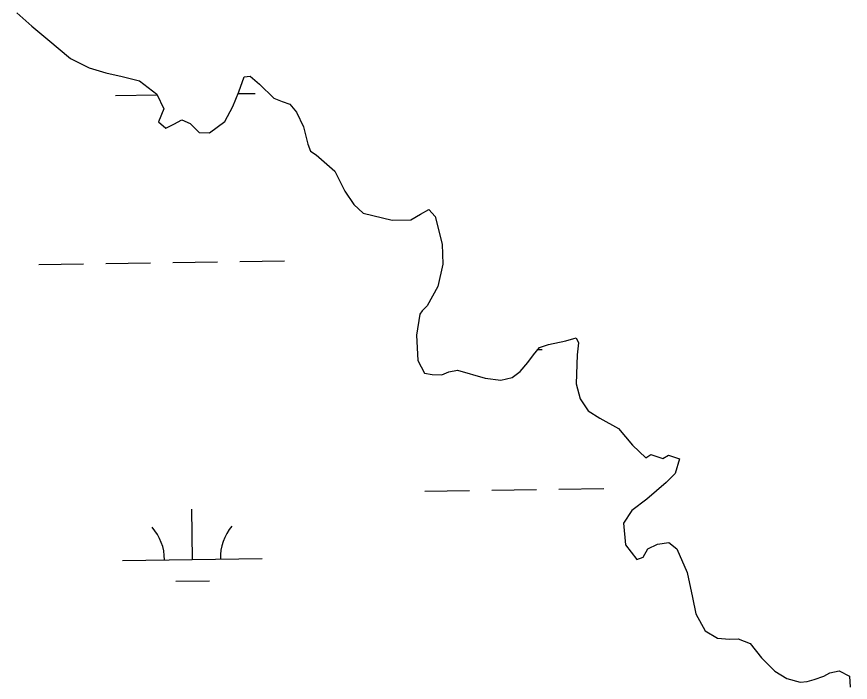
# Model space of a CAD drawing. Extents: x 3807117 to 3845308, y 337856 to 363736.
# Drawn here: x 3839482 to 3840079, y 354847 to 355323 of the extents above; entities that cross this region are included whole.
import ezdxf

# ---------------------------------------------------------------- set-up
doc = ezdxf.new("R2010")
doc.units = 0
doc.layers.add('V-TOPO-SHOR', color=7, linetype='Continuous')
doc.layers.add('V-WETL-SWMP', color=7, linetype='Continuous')

msp = doc.modelspace()

# ---------------------------------------------------------------- linework, layer by layer
at = {"layer": 'V-TOPO-SHOR'}
for p, q in [((3839482.19, 355325.39), (3839492.93, 355315.89)), ((3839492.93, 355315.89), (3839504.44, 355306.41)), ((3839504.44, 355306.41), (3839520.73, 355292.74)), ((3839520.73, 355292.74), (3839534.13, 355286.03)), ((3839534.13, 355286.03), (3839545.91, 355282.4)), ((3839545.91, 355282.4), (3839557.66, 355279.94)), ((3839557.66, 355279.94), (3839570.2, 355276.72)), ((3839644.96, 355279.58), (3839649.24, 355280.06)), ((3839649.24, 355280.06), (3839655.99, 355274.37)), ((3839570.2, 355276.72), (3839582.5, 355267.25)), ((3839641.31, 355268.97), (3839644.96, 355279.58)), ((3839655.99, 355274.37), (3839666.35, 355264.47)), ((3839636.87, 355258.35), (3839641.31, 355268.97)), ((3839582.5, 355267.25), (3839587.41, 355256.84)), ((3839666.35, 355264.47), (3839672.26, 355261.88)), ((3839587.41, 355256.84), (3839583.72, 355247.4)), ((3839631.26, 355247.7), (3839636.87, 355258.35)), ((3839672.26, 355261.88), (3839677.75, 355260.05)), ((3839677.75, 355260.05), (3839682.56, 355254.32)), ((3839682.56, 355254.32), (3839687.47, 355243.91)), ((3839583.72, 355247.4), (3839588.89, 355242.84)), ((3839588.89, 355242.84), (3839594.68, 355245.7)), ((3839594.68, 355245.7), (3839600.45, 355248.95)), ((3839600.45, 355248.95), (3839606.35, 355246.36)), ((3839606.35, 355246.36), (3839612.73, 355239.88)), ((3839620.14, 355239.65), (3839631.26, 355247.7)), ((3839612.73, 355239.88), (3839620.14, 355239.65)), ((3839687.47, 355243.91), (3839690.48, 355231.5)), ((3839690.48, 355231.5), (3839692.54, 355226.48)), ((3839692.54, 355226.48), (3839696.5, 355223.84)), ((3839696.5, 355223.84), (3839710.02, 355212.07)), ((3839710.02, 355212.07), (3839716.97, 355197.81)), ((3839716.97, 355197.81), (3839723.42, 355188.21)), ((3839723.42, 355188.21), (3839730.18, 355182.13)), ((3839771.12, 355181.49), (3839777.28, 355184.75)), ((3839777.28, 355184.75), (3839781.68, 355179.78)), ((3839730.18, 355182.13), (3839750.95, 355177.14)), ((3839764.19, 355177.44), (3839771.12, 355181.49)), ((3839781.68, 355179.78), (3839786.8, 355160.02)), ((3839750.95, 355177.14), (3839764.19, 355177.44)), ((3839786.8, 355160.02), (3839787.13, 355145.61)), ((3839787.13, 355145.61), (3839783.6, 355129.55)), ((3839783.6, 355129.55), (3839776.11, 355115.74)), ((3839776.11, 355115.74), (3839772.3, 355112.15)), ((3839770.79, 355109.78), (3839768.4, 355094.91)), ((3839772.3, 355112.15), (3839770.79, 355109.78)), ((3839768.4, 355094.91), (3839769.2, 355076.61)), ((3839862.87, 355088.09), (3839875.28, 355090.71)), ((3839875.28, 355090.71), (3839882.64, 355092.82)), ((3839882.64, 355092.82), (3839884.28, 355089.35)), ((3839884.28, 355089.35), (3839883.3, 355080.75)), ((3839852.12, 355080.83), (3839856.29, 355085.99)), ((3839856.29, 355085.99), (3839862.87, 355088.09)), ((3839847.96, 355075.28), (3839852.12, 355080.83)), ((3839883.3, 355080.75), (3839882.6, 355060.08)), ((3839769.2, 355076.61), (3839774.08, 355067.76)), ((3839842.65, 355068.92), (3839847.96, 355075.28)), ((3839774.08, 355067.76), (3839779.56, 355066.71)), ((3839779.56, 355066.71), (3839786.58, 355066.48)), ((3839786.58, 355066.48), (3839791.6, 355068.55)), ((3839791.6, 355068.55), (3839797.81, 355069.86)), ((3839797.81, 355069.86), (3839817.42, 355064.06)), ((3839836.9, 355064.5), (3839842.65, 355068.92)), ((3839817.42, 355064.06), (3839828.76, 355062.76)), ((3839828.76, 355062.76), (3839836.9, 355064.5)), ((3839882.6, 355060.08), (3839885.57, 355049.24)), ((3839885.57, 355049.24), (3839891.22, 355040.79)), ((3839891.22, 355040.79), (3839899.52, 355035.52)), ((3839899.52, 355035.52), (3839912.94, 355028.03)), ((3839912.94, 355028.03), (3839922.96, 355016.18)), ((3839922.96, 355016.18), (3839932.52, 355007.04)), ((3839932.52, 355007.04), (3839935.97, 355009.46)), ((3839935.97, 355009.46), (3839944.61, 355006.53)), ((3839944.61, 355006.53), (3839948.84, 355008.97)), ((3839948.84, 355008.97), (3839956.69, 355006.42)), ((3839956.69, 355006.42), (3839953.43, 354995.82)), ((3839953.43, 354995.82), (3839946.95, 354989.44)), ((3839946.95, 354989.44), (3839933.19, 354977.44)), ((3839933.19, 354977.44), (3839922.46, 354969.4)), ((3839922.46, 354969.4), (3839916.43, 354960.3)), ((3839916.43, 354960.3), (3839917.95, 354944.74)), ((3839940.93, 354945.26), (3839949.08, 354946.62)), ((3839949.08, 354946.62), (3839954.64, 354942.07)), ((3839917.95, 354944.74), (3839925.98, 354934.4)), ((3839930.62, 354936.07), (3839933.99, 354941.99)), ((3839933.99, 354941.99), (3839940.93, 354945.26)), ((3839954.64, 354942.07), (3839962.04, 354925.09)), ((3839925.98, 354934.4), (3839930.62, 354936.07)), ((3839962.04, 354925.09), (3839965.95, 354907.25)), ((3839965.95, 354907.25), (3839968.17, 354895.6)), ((3839968.17, 354895.6), (3839975.07, 354883.29)), ((3839975.07, 354883.29), (3839983.76, 354878.03)), ((3839983.76, 354878.03), (3839992.35, 354877.44)), ((3839992.35, 354877.44), (3839998.58, 354877.59)), ((3839998.58, 354877.59), (3840007.23, 354874.27)), ((3840007.23, 354874.27), (3840015.26, 354863.93)), ((3840015.26, 354863.93), (3840024.83, 354854.41)), ((3840024.83, 354854.41), (3840033.52, 354849.15)), ((3840053.03, 354848.42), (3840059.98, 354850.92)), ((3840059.98, 354850.92), (3840064.22, 354853.35)), ((3840064.22, 354853.35), (3840070.81, 354854.67)), ((3840070.81, 354854.67), (3840078.3, 354850.94)), ((3840078.3, 354850.94), (3840078.87, 354843.16)), ((3840033.52, 354849.15), (3840042.93, 354846.63)), ((3840042.93, 354846.63), (3840047.99, 354847.14)), ((3840047.99, 354847.14), (3840053.03, 354848.42))]:
    msp.add_line(p, q, dxfattribs=at)
at = {"layer": 'V-WETL-SWMP'}
for p, q in [((3839482.19, 355325.39), (3839492.93, 355315.89)), ((3839492.93, 355315.89), (3839504.44, 355306.41)), ((3839504.44, 355306.41), (3839520.73, 355292.74)), ((3839520.73, 355292.74), (3839534.13, 355286.03)), ((3839534.13, 355286.03), (3839545.91, 355282.4)), ((3839545.91, 355282.4), (3839557.66, 355279.94)), ((3839557.66, 355279.94), (3839570.2, 355276.72)), ((3839644.96, 355279.58), (3839649.24, 355280.06)), ((3839649.24, 355280.06), (3839655.99, 355274.37)), ((3839570.2, 355276.72), (3839582.5, 355267.25)), ((3839641.31, 355268.97), (3839644.96, 355279.58)), ((3839655.99, 355274.37), (3839666.35, 355264.47)), ((3839636.87, 355258.35), (3839641.31, 355268.97)), ((3839553.01, 355266.28), (3839582.75, 355266.72)), ((3839582.5, 355267.25), (3839587.41, 355256.84)), ((3839640.73, 355267.59), (3839653, 355267.77)), ((3839666.35, 355264.47), (3839672.26, 355261.88)), ((3839587.41, 355256.84), (3839583.72, 355247.4)), ((3839631.26, 355247.7), (3839636.87, 355258.35)), ((3839672.26, 355261.88), (3839677.75, 355260.05)), ((3839677.75, 355260.05), (3839682.56, 355254.32)), ((3839682.56, 355254.32), (3839687.47, 355243.91)), ((3839583.72, 355247.4), (3839588.89, 355242.84)), ((3839588.89, 355242.84), (3839594.68, 355245.7)), ((3839594.68, 355245.7), (3839600.45, 355248.95)), ((3839600.45, 355248.95), (3839606.35, 355246.36)), ((3839606.35, 355246.36), (3839612.73, 355239.88)), ((3839620.14, 355239.65), (3839631.26, 355247.7)), ((3839612.73, 355239.88), (3839620.14, 355239.65)), ((3839687.47, 355243.91), (3839690.48, 355231.5)), ((3839690.48, 355231.5), (3839692.54, 355226.48)), ((3839692.54, 355226.48), (3839696.5, 355223.84)), ((3839696.5, 355223.84), (3839710.02, 355212.07)), ((3839710.02, 355212.07), (3839716.97, 355197.81)), ((3839716.97, 355197.81), (3839723.42, 355188.21)), ((3839723.42, 355188.21), (3839730.18, 355182.13)), ((3839771.12, 355181.49), (3839777.28, 355184.75)), ((3839777.28, 355184.75), (3839781.68, 355179.78)), ((3839730.18, 355182.13), (3839750.95, 355177.14)), ((3839764.19, 355177.44), (3839771.12, 355181.49)), ((3839781.68, 355179.78), (3839786.8, 355160.02)), ((3839750.95, 355177.14), (3839764.19, 355177.44)), ((3839786.8, 355160.02), (3839787.13, 355145.61)), ((3839497.97, 355145.37), (3839529.97, 355145.85)), ((3839545.97, 355146.09), (3839577.96, 355146.57)), ((3839593.96, 355146.81), (3839625.96, 355147.28)), ((3839641.96, 355147.52), (3839673.95, 355148)), ((3839787.13, 355145.61), (3839783.6, 355129.55)), ((3839783.6, 355129.55), (3839776.11, 355115.74)), ((3839776.11, 355115.74), (3839772.3, 355112.15)), ((3839770.79, 355109.78), (3839768.4, 355094.91)), ((3839772.3, 355112.15), (3839770.79, 355109.78)), ((3839768.4, 355094.91), (3839769.2, 355076.61)), ((3839862.87, 355088.09), (3839875.28, 355090.71)), ((3839875.28, 355090.71), (3839882.64, 355092.82)), ((3839882.64, 355092.82), (3839884.28, 355089.35)), ((3839884.28, 355089.35), (3839883.3, 355080.75)), ((3839852.12, 355080.83), (3839856.29, 355085.99)), ((3839855.12, 355084.54), (3839858.24, 355084.58)), ((3839856.29, 355085.99), (3839862.87, 355088.09)), ((3839847.96, 355075.28), (3839852.12, 355080.83)), ((3839883.3, 355080.75), (3839882.6, 355060.08)), ((3839769.2, 355076.61), (3839774.08, 355067.76)), ((3839842.65, 355068.92), (3839847.96, 355075.28)), ((3839774.08, 355067.76), (3839779.56, 355066.71)), ((3839779.56, 355066.71), (3839786.58, 355066.48)), ((3839786.58, 355066.48), (3839791.6, 355068.55)), ((3839791.6, 355068.55), (3839797.81, 355069.86)), ((3839797.81, 355069.86), (3839817.42, 355064.06)), ((3839836.9, 355064.5), (3839842.65, 355068.92)), ((3839817.42, 355064.06), (3839828.76, 355062.76)), ((3839828.76, 355062.76), (3839836.9, 355064.5)), ((3839882.6, 355060.08), (3839885.57, 355049.24)), ((3839885.57, 355049.24), (3839891.22, 355040.79)), ((3839891.22, 355040.79), (3839899.52, 355035.52)), ((3839899.52, 355035.52), (3839912.94, 355028.03)), ((3839912.94, 355028.03), (3839922.96, 355016.18)), ((3839922.96, 355016.18), (3839932.52, 355007.04)), ((3839932.52, 355007.04), (3839935.97, 355009.46)), ((3839935.97, 355009.46), (3839944.61, 355006.53)), ((3839944.61, 355006.53), (3839948.84, 355008.97)), ((3839948.84, 355008.97), (3839956.69, 355006.42)), ((3839956.69, 355006.42), (3839953.43, 354995.82)), ((3839953.43, 354995.82), (3839946.95, 354989.44)), ((3839946.95, 354989.44), (3839933.19, 354977.44)), ((3839774.34, 354983.31), (3839806.34, 354983.79)), ((3839822.33, 354984.03), (3839854.33, 354984.51)), ((3839870.33, 354984.75), (3839902.33, 354985.23)), ((3839933.19, 354977.44), (3839922.46, 354969.4)), ((3839607.99, 354934.39), (3839607.45, 354970.38)), ((3839922.46, 354969.4), (3839916.43, 354960.3)), ((3839916.43, 354960.3), (3839917.95, 354944.74)), ((3839940.93, 354945.26), (3839949.08, 354946.62)), ((3839949.08, 354946.62), (3839954.64, 354942.07)), ((3839917.95, 354944.74), (3839925.98, 354934.4)), ((3839930.62, 354936.07), (3839933.99, 354941.99)), ((3839933.99, 354941.99), (3839940.93, 354945.26)), ((3839954.64, 354942.07), (3839962.04, 354925.09)), ((3839558, 354933.64), (3839657.98, 354935.14)), ((3839925.98, 354934.4), (3839930.62, 354936.07)), ((3839962.04, 354925.09), (3839965.95, 354907.25)), ((3839596.22, 354918.78), (3839620.22, 354919.14)), ((3839965.95, 354907.25), (3839968.17, 354895.6)), ((3839968.17, 354895.6), (3839975.07, 354883.29)), ((3839975.07, 354883.29), (3839983.76, 354878.03)), ((3839983.76, 354878.03), (3839992.35, 354877.44)), ((3839992.35, 354877.44), (3839998.58, 354877.59)), ((3839998.58, 354877.59), (3840007.23, 354874.27)), ((3840007.23, 354874.27), (3840015.26, 354863.93)), ((3840015.26, 354863.93), (3840024.83, 354854.41)), ((3840024.83, 354854.41), (3840033.52, 354849.15)), ((3840053.03, 354848.42), (3840059.98, 354850.92)), ((3840059.98, 354850.92), (3840064.22, 354853.35)), ((3840064.22, 354853.35), (3840070.81, 354854.67)), ((3840070.81, 354854.67), (3840078.3, 354850.94)), ((3840078.3, 354850.94), (3840078.87, 354843.16)), ((3840033.52, 354849.15), (3840042.93, 354846.63)), ((3840042.93, 354846.63), (3840047.99, 354847.14)), ((3840047.99, 354847.14), (3840053.03, 354848.42))]:
    msp.add_line(p, q, dxfattribs=at)
for centre, start, end in [((3839663.22, 354935.69), 140.08653, 181.63019), ((3839552.75, 354934.03), 0.08653, 41.63019)]:
    msp.add_arc(centre, 35.25, start, end, dxfattribs=at)

doc.saveas('drawing.dxf')
